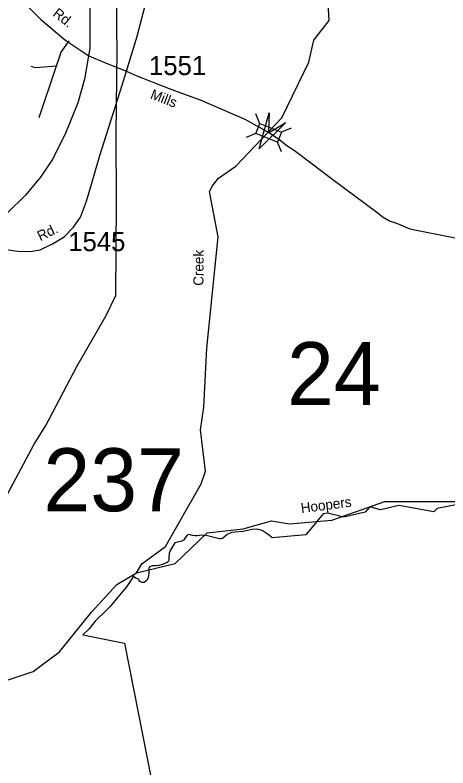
# Model space of a CAD drawing. Extents: x 884530 to 1028605, y 526725 to 653634.
# Drawn here: x 959245 to 962063, y 627584 to 632485 of the extents above; entities that cross this region are included whole.
import ezdxf

# ---------------------------------------------------------------- set-up
doc = ezdxf.new("R2010")
doc.units = 0
for name, color, linetype in [('Exist Boundary Political City Limit New', 7, 'Continuous'), ('Exist Hydrographic Creek Single Shore', 7, 'Continuous'), ('Exist Hydrographic Creek Single Shore Label', 7, 'Continuous'), ('Exist Hydrographic River Shore', 7, 'Continuous'), ('Exist Railroad Mainline', 7, 'Continuous'), ('Exist Road Non-System Type 51', 7, 'Continuous'), ('Exist Road Secondary Structure Standard Bridge Attributed CELL', 7, 'Continuous'), ('Exist Road Secondary Structure Standard Bridge CELL', 7, 'Continuous'), ('Exist Road Secondary Structure Standard Bridge Number Label', 7, 'Continuous'), ('Exist Road Secondary Type 51 Attributed', 7, 'Continuous'), ('Exist Road Secondary Type 51 Label', 7, 'Continuous'), ('Exist Road Secondary Type 51 Number Label', 7, 'Continuous'), ('Exist Utilities Electrical Transmission Line', 7, 'Continuous'), ('Map Preparation Boundary City Limit Buffer Line', 7, 'Continuous')]:
    doc.layers.add(name, color=color, linetype=linetype)

msp = doc.modelspace()

# ---------------------------------------------------------------- linework, layer by layer
at = {"layer": 'Exist Boundary Political City Limit New'}
for points in [[(962148.7, 629304), (961993.6, 629273.2), (961972, 629251.6), (961742.5, 629293.1), (961623, 629264.4), (961553.8, 629283.9), (961524.6, 629247.9), (961385.5, 629215.6), (961278.4, 629241.6), (961250.8, 629238.8), (961138.5, 629100.4), (960919.4, 629082.4), (960902.1, 629096.6), (960880.2, 629112.8), (960860.6, 629124.4), (960846.4, 629131.5), (960819.1, 629137.6), (960788.7, 629135.7), (960727.5, 629122.8), (960676.9, 629119.2), (960654.8, 629115.6), (960625.2, 629104.1), (960610.1, 629091.2), (960594.5, 629078.4), (960587.2, 629074.9), (960576.8, 629074.6), (960550.8, 629082.9), (960533.2, 629086.9), (960489.7, 629096.4), (960468, 629098.9), (960443.9, 629097.5), (960431, 629095.6), (960418.6, 629094.6), (960400.6, 629097.6), (960377.3, 629103.2), (960362.6, 629096.9), (960358.5, 629091.1), (960350.8, 629077.8), (960341, 629066.9), (960323.8, 629058.9), (960299.8, 629053.2), (960286.2, 629048.9), (960273.3, 629033)], [(960273.3, 629033), (960267.6, 629021.8), (960254.4, 628998.8), (960247.4, 628979.8), (960246.5, 628952.7), (960246, 628934.4), (960242.2, 628925.8), (960230.6, 628918.1), (960203.6, 628908.4), (960182, 628902.7), (960160.6, 628899.9), (960139.9, 628898.6), (960121.1, 628892.2), (960116.1, 628881.4), (960114.9, 628849.8), (960112.2, 628823.5), (960102.1, 628805), (960085.6, 628790.9), (960072.8, 628792.1), (960062.8, 628796.2), (960057.9, 628798.6), (960051.1, 628808.9), (960047.8, 628812.6), (960041.7, 628814.5), (960033.1, 628816.1), (960024, 628823.9), (960018.4, 628831.6), (960013, 628835.9), (960008.8, 628820.5), (959990.1, 628791.1), (959963.8, 628755.2), (959935.6, 628721.9), (959893.9, 628672.6), (959861.8, 628633.4), (959815.6, 628587.1), (959790.8, 628563.8), (959766.6, 628538.5), (959748.4, 628516.5), (959726.4, 628489.1), (959686.8, 628450.1), (959958.1, 628395.7), (960339, 626458.4)]]:
    msp.add_lwpolyline(points, dxfattribs=at)
at = {"layer": 'Exist Hydrographic Creek Single Shore'}
msp.add_lwpolyline([(960035.9, 628855), (960288.1, 628915.6), (960495.2, 629114.9), (960729.5, 629139.8), (960914.8, 629191.8), (961030.9, 629173.1), (961307, 629197.1), (961653, 629318.1), (962128.3, 629318.4)], dxfattribs=at)
at = {"layer": 'Exist Hydrographic River Shore'}
for points in [[(960035.9, 628855), (960071.4, 628913.4), (960225.4, 629025.2), (960456.3, 629434), (960484.2, 629515.5), (960451.7, 629785.3), (960473.5, 629932.5), (960493.2, 630316), (960566.4, 631041.7), (960511.7, 631335.6), (960529.8, 631373.3), (960569.7, 631423.2), (960682.9, 631500.6), (960982.1, 631816), (961158.2, 632178.5), (961190.3, 632322.5), (961288.9, 632449.9), (961277.5, 632684.9)], [(957530, 627188.5), (957575.9, 627270.1), (957662.5, 627349.2), (957823, 627430.8), (958070.2, 627497.1), (958238.4, 627530.2), (958322.4, 627540.4), (958365.7, 627565.9), (958424.4, 627632.2), (958462.6, 627724), (958559.4, 627836.2), (958771.5, 627974.7), (958890.9, 628054.3), (959363.3, 628212.2), (959534.6, 628340), (959743.6, 628598.4), (959908.3, 628778.8), (960035.9, 628855)]]:
    msp.add_lwpolyline(points, dxfattribs=at)
at = {"layer": 'Exist Railroad Mainline'}
msp.add_lwpolyline([(959732.6, 632569.5), (959731.1, 632269), (959698.1, 632068), (959652.7, 631913.5), (959571.6, 631710.2), (959485.9, 631543.1), (959409.8, 631429.6), (959313.8, 631312.9), (959193.6, 631194.9)], dxfattribs=at)
at = {"layer": 'Exist Road Non-System Type 51'}
for points in [[(959595.9, 632317.1), (959563.9, 632275.1), (959544.1, 632242.8), (959530.5, 632203.2), (959512.4, 632152)], [(959512.4, 632152), (959409.1, 632143.7), (959380.7, 632142.5), (959349.6, 632149.9)], [(959512.4, 632152), (959508.2, 632140), (959400.5, 631816.8)]]:
    msp.add_lwpolyline(points, dxfattribs=at)
at = {"layer": 'Exist Road Secondary Structure Standard Bridge Attributed CELL'}
msp.add_lwpolyline([(961007.4, 631785.9), (960834.3, 631614.1), (960898.3, 631849.4), (960895.7, 631719.5)], close=True, dxfattribs=at)
at = {"layer": 'Exist Road Secondary Structure Standard Bridge CELL'}
for p, q in [((960838.8, 631778.3), (960811.9, 631841.8)), ((961042.9, 631749.8), (960979.4, 631722.9)), ((960813, 631714.3), (960749.5, 631687.4)), ((960979.9, 631593.9), (960953, 631657.4))]:
    msp.add_line(p, q, dxfattribs=at)
msp.add_lwpolyline([(960953, 631657.4), (960812.9, 631714), (960839.3, 631779.5), (960979.4, 631722.9)], close=True, dxfattribs=at)
at = {"layer": 'Exist Road Secondary Type 51 Attributed'}
for points in [[(959971.2, 632120.6), (960040, 632348.4), (960091, 632546.9), (960099.6, 632694.6), (960101, 632782.3), (960110.2, 633059.7), (960134.9, 633293.3), (960168.8, 633412.1), (960208.4, 633502.6)], [(958517.9, 633364.7), (958539.8, 633344), (959258.1, 632610), (959412.4, 632455.6), (959576.3, 632320.5), (959725.8, 632219.1)], [(959725.8, 632219.1), (959827.4, 632176.8), (959888.1, 632151.6), (959971.2, 632120.6)], [(959066.3, 630987.5), (959173.5, 630961.4), (959243.1, 630951), (959263.1, 630948.4), (959345, 630945.6), (959407.5, 630957.3), (959488.9, 630996.5), (959564.4, 631042), (959624.7, 631104), (959671, 631170.3), (959710.5, 631273.1), (959744.7, 631390.1), (959796.9, 631570.3), (959943.2, 632028.6), (959971.2, 632120.6)], [(959971.2, 632120.6), (960026.5, 632094.7), (960248.4, 632007.4), (960341.7, 631973.4), (960450, 631933.9), (960740.9, 631806.8), (960900.8, 631718.3)], [(960900.8, 631718.3), (960968.3, 631672.5), (961006.4, 631643.3), (961072.8, 631598.1), (961170.3, 631522.7), (961314.6, 631413.8), (961599.4, 631201.6), (961640.4, 631170.2), (961683.5, 631146.7), (961721, 631131.6), (961738.9, 631126.8), (961815.5, 631093.4), (962099.7, 631037.7), (962315.2, 631004), (962737.6, 630938.7), (962981.5, 630898.4), (963075.4, 630874.8), (963129.1, 630863), (963208.7, 630830.5), (963403.4, 630747.8), (963657.2, 630626.7)]]:
    msp.add_lwpolyline(points, dxfattribs=at)
at = {"layer": 'Exist Utilities Electrical Transmission Line'}
msp.add_lwpolyline([(957920.6, 627088.1), (958528.6, 628175.8), (959181.3, 629338), (959369.7, 629691.7), (959445.9, 629813.2), (959647.3, 630196.5), (959839, 630530.2), (959901.5, 630660.1), (959906.4, 631264.2), (959903.7, 631708.8), (959908.8, 632258.8), (959907.3, 632385.1), (959908.4, 632939.4), (959918, 633279.3), (959917.6, 633379.4), (959936.7, 634277.2), (959948.4, 634383), (960010.7, 634506.8), (960205.7, 634960.1)], dxfattribs=at)
at = {"layer": 'Map Preparation Boundary City Limit Buffer Line'}
for points in [[(962148.7, 629304), (961993.6, 629273.2), (961972, 629251.6), (961742.5, 629293.1), (961623, 629264.4), (961553.8, 629283.9), (961524.6, 629247.9), (961385.5, 629215.6), (961278.4, 629241.6), (961250.8, 629238.8), (961138.5, 629100.4), (960919.4, 629082.4), (960902.1, 629096.6), (960880.2, 629112.8), (960860.6, 629124.4), (960846.4, 629131.5), (960819.1, 629137.6), (960788.7, 629135.7), (960727.5, 629122.8), (960676.9, 629119.2), (960654.8, 629115.6), (960625.2, 629104.1), (960610.1, 629091.2), (960594.5, 629078.4), (960587.2, 629074.9), (960576.8, 629074.6), (960550.8, 629082.9), (960533.2, 629086.9), (960489.7, 629096.4), (960468, 629098.9), (960443.9, 629097.5), (960431, 629095.6), (960418.6, 629094.6), (960400.6, 629097.6), (960377.3, 629103.2), (960362.6, 629096.9), (960358.5, 629091.1), (960350.8, 629077.8), (960341, 629066.9), (960323.8, 629058.9), (960299.8, 629053.2), (960286.2, 629048.9), (960273.3, 629033)], [(960273.3, 629033), (960267.6, 629021.8), (960254.4, 628998.8), (960247.4, 628979.8), (960246.5, 628952.7), (960246, 628934.4), (960242.2, 628925.8), (960230.6, 628918.1), (960203.6, 628908.4), (960182, 628902.7), (960160.6, 628899.9), (960139.9, 628898.6), (960121.1, 628892.2), (960116.1, 628881.4), (960114.9, 628849.8), (960112.2, 628823.5), (960102.1, 628805), (960085.6, 628790.9), (960072.8, 628792.1), (960062.8, 628796.2), (960057.9, 628798.6), (960051.1, 628808.9), (960047.8, 628812.6), (960041.7, 628814.5), (960033.1, 628816.1), (960024, 628823.9), (960018.4, 628831.6), (960013, 628835.9), (960008.8, 628820.5), (959990.1, 628791.1), (959963.8, 628755.2), (959935.6, 628721.9), (959893.9, 628672.6), (959861.8, 628633.4), (959815.6, 628587.1), (959790.8, 628563.8), (959766.6, 628538.5), (959748.4, 628516.5), (959726.4, 628489.1), (959686.8, 628450.1), (959958.1, 628395.7), (960339, 626458.4)]]:
    msp.add_lwpolyline(points, dxfattribs=at)

# ---------------------------------------------------------------- texts
at = {"layer": 'Exist Hydrographic Creek Single Shore Label'}
for s, rotation, p in [('Creek', 89.4874, (960471.2, 630722.4)), ('Creek', 89.4874, (960471.2, 630722.4)), ('Hoopers', 7.3841, (961109.4, 629242.7)), ('Hoopers', 7.3841, (961109.4, 629242.7))]:
    msp.add_text(s, height=65.62, rotation=rotation, dxfattribs=at).set_placement(p)
at = {"layer": 'Exist Road Secondary Structure Standard Bridge Number Label'}
for s, p in [('24', (961015.5, 629945.8)), ('237', (959429.7, 629254.8))]:
    msp.add_text(s, height=410.1, dxfattribs=at).set_placement(p)
at = {"layer": 'Exist Road Secondary Type 51 Label'}
for s, rotation, p in [('Rd.', 321.9306, (959485.4, 632484.9)), ('Mills', 338.8234, (960120.3, 631944.1)), ('Rd.', 25.6992, (959409.1, 631012.7))]:
    msp.add_text(s, height=65.62, rotation=rotation, dxfattribs=at).set_placement(p)
at = {"layer": 'Exist Road Secondary Type 51 Number Label'}
for s, p in [('1551', (960117.1, 632094.6)), ('1545', (959591.4, 630948.3))]:
    msp.add_text(s, height=125, dxfattribs=at).set_placement(p)

doc.saveas('drawing.dxf')
